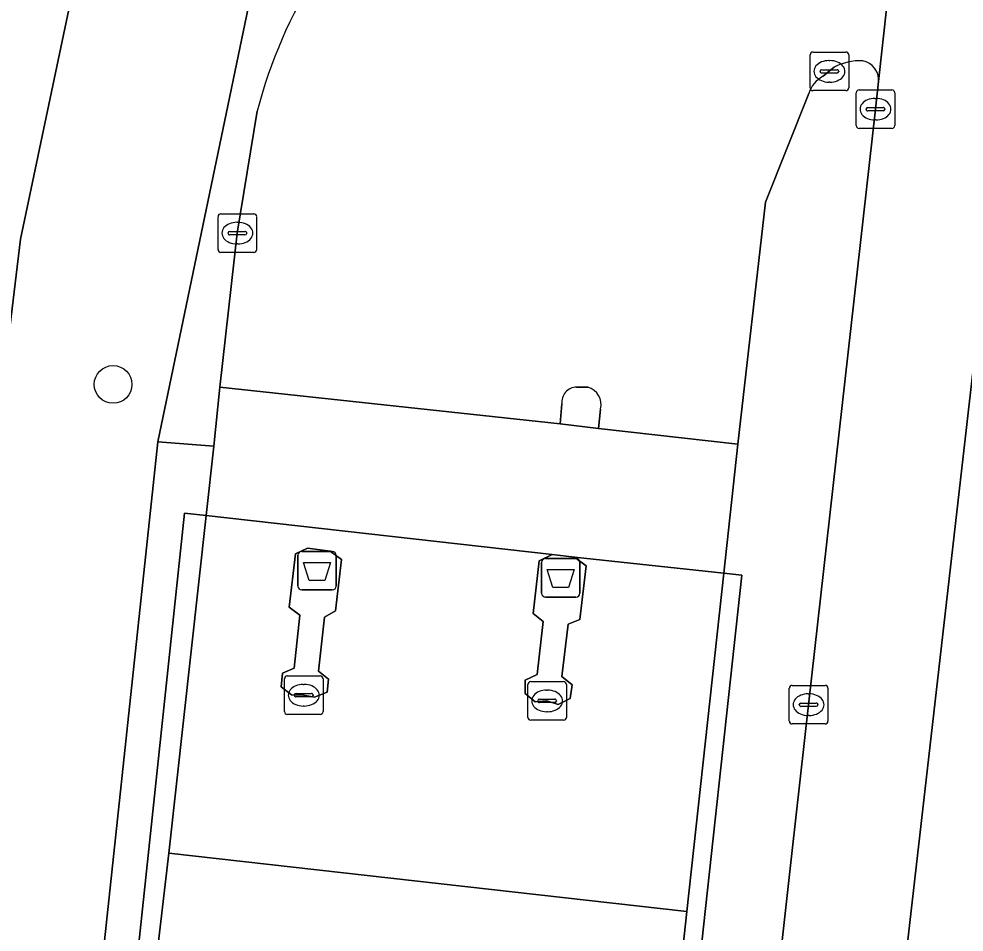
# Model space of a CAD drawing. Extents: x 160732 to 162107, y 387428 to 388479.
# Drawn here: x 162006.01 to 162030.52, y 387502.08 to 387525.77 of the extents above; entities that cross this region are included whole.
import ezdxf

# ---------------------------------------------------------------- set-up
doc = ezdxf.new("R2010")
doc.units = 0
for name, color, linetype in [('IMGEO_Afvalbak', 7, 'Continuous'), ('IMGEO_Berm_groen', 7, 'Continuous'), ('IMGEO_Boom', 7, 'Continuous'), ('IMGEO_Kolk', 7, 'Continuous'), ('IMGEO_Rijbaan_lokaal_open', 7, 'Continuous'), ('IMGEO_Rijbaan_regionaal_gesloten', 7, 'Continuous'), ('IMGEO_Verkeerseiland_gesloten', 7, 'Continuous'), ('IMGEO_Verkeerseiland_groen', 7, 'Continuous'), ('IMGEO_Voetpad_open', 7, 'Continuous')]:
    doc.layers.add(name, color=color, linetype=linetype)

msp = doc.modelspace()

# ---------------------------------------------------------------- linework, layer by layer
at = {"layer": 'IMGEO_Afvalbak'}
for p, q in [((162013.251, 387511.057), (162013.251, 387511.857)), ((162013.251, 387511.857), (162013.251, 387511.057)), ((162013.351, 387511.957), (162014.141, 387511.957)), ((162014.141, 387511.957), (162013.351, 387511.957)), ((162014.241, 387511.857), (162014.241, 387511.057)), ((162014.241, 387511.057), (162014.241, 387511.857)), ((162019.57, 387510.873), (162019.57, 387511.673)), ((162019.57, 387511.673), (162019.57, 387510.873)), ((162019.67, 387511.773), (162020.46, 387511.773)), ((162020.46, 387511.773), (162019.67, 387511.773)), ((162020.56, 387511.673), (162020.56, 387510.873)), ((162020.56, 387510.873), (162020.56, 387511.673)), ((162014.141, 387510.957), (162013.351, 387510.957)), ((162013.351, 387510.957), (162014.141, 387510.957)), ((162020.46, 387510.773), (162019.67, 387510.773)), ((162019.67, 387510.773), (162020.46, 387510.773))]:
    msp.add_line(p, q, dxfattribs=at)
for points in [[(162013.394, 387511.671), (162014.098, 387511.671), (162013.949, 387511.201), (162013.543, 387511.201), (162013.394, 387511.671)], [(162019.713, 387511.487), (162020.417, 387511.487), (162020.268, 387511.017), (162019.862, 387511.017), (162019.713, 387511.487)]]:
    msp.add_lwpolyline(points, dxfattribs=at)
for centre, start, end in [((162013.351, 387511.857), 90, 180), ((162013.351, 387511.857), 90, 180), ((162014.141, 387511.857), 0, 90), ((162014.141, 387511.857), 360, 90), ((162019.67, 387511.673), 90, 180), ((162019.67, 387511.673), 90, 180), ((162020.46, 387511.673), 0, 90), ((162020.46, 387511.673), 360, 90), ((162013.351, 387511.057), 180, 270), ((162013.351, 387511.057), 180, 270), ((162014.141, 387511.057), 270, 0), ((162014.141, 387511.057), 270, 0), ((162019.67, 387510.873), 180, 270), ((162019.67, 387510.873), 180, 270), ((162020.46, 387510.873), 270, 0), ((162020.46, 387510.873), 270, 0)]:
    msp.add_arc(centre, 0.1, start, end, dxfattribs=at)
at = {"layer": 'IMGEO_Berm_groen'}
for points in [[(162006.788, 387484.716), (162006.851, 387485.243), (162007.549, 387491.535), (162007.335, 387491.549), (162007.379, 387491.951), (162007.432, 387492.332), (162007.639, 387492.318), (162008.327, 387498.821), (162007.916, 387498.894), (162008.034, 387500), (162009.618, 387514.801), (162013.484, 387533.353), (162038.048, 387619.336), (162039.713, 387625.165), (162007.837, 387528.526), (162006.056, 387520.056), (162003.634, 387500), (162002.318, 387489.107), (162000.741, 387476.046), (162000.709, 387473.795), (162000.934, 387471.13)], [(162036.9, 387600.281), (162039.713, 387625.165), (162038.048, 387619.336), (162013.484, 387533.353), (162009.618, 387514.801), (162011.072, 387514.683), (162011.226, 387516.214), (162011.677, 387520.211), (162012.194, 387523.377)]]:
    msp.add_lwpolyline(points, dxfattribs=at)
msp.add_arc((162024.809, 387520.065), 13.042, 130.6127, 165.2905, dxfattribs=at)
at = {"layer": 'IMGEO_Boom'}
msp.add_circle((162008.458, 387516.287), 0.489, dxfattribs=at)
at = {"layer": 'IMGEO_Kolk'}
for p, q in [((162026.606, 387524.905), (162027.458, 387524.905)), ((162026.531, 387523.979), (162026.531, 387524.831)), ((162027.019, 387524.685), (162027.044, 387524.685)), ((162027.532, 387524.831), (162027.532, 387523.979)), ((162026.79, 387524.399), (162026.79, 387524.411)), ((162027.228, 387524.362), (162026.83, 387524.362)), ((162026.833, 387524.448), (162027.231, 387524.448)), ((162027.274, 387524.411), (162027.274, 387524.399)), ((162027.042, 387524.125), (162027.017, 387524.125)), ((162027.458, 387523.905), (162026.606, 387523.905)), ((162027.8, 387523.925), (162028.652, 387523.925)), ((162027.725, 387522.999), (162027.725, 387523.851)), ((162028.213, 387523.705), (162028.238, 387523.705)), ((162028.726, 387523.851), (162028.726, 387522.999)), ((162027.984, 387523.419), (162027.984, 387523.431)), ((162028.422, 387523.382), (162028.024, 387523.382)), ((162028.027, 387523.468), (162028.425, 387523.468)), ((162028.468, 387523.431), (162028.468, 387523.419)), ((162028.236, 387523.145), (162028.211, 387523.145)), ((162028.652, 387522.925), (162027.8, 387522.925)), ((162011.254, 387520.711), (162012.106, 387520.711)), ((162011.179, 387519.785), (162011.179, 387520.637)), ((162011.667, 387520.491), (162011.692, 387520.491)), ((162012.18, 387520.637), (162012.18, 387519.785)), ((162011.438, 387520.205), (162011.438, 387520.217)), ((162011.481, 387520.254), (162011.879, 387520.254)), ((162011.922, 387520.217), (162011.922, 387520.205)), ((162011.876, 387520.168), (162011.478, 387520.168)), ((162012.106, 387519.711), (162011.254, 387519.711)), ((162011.69, 387519.931), (162011.665, 387519.931)), ((162012.975, 387508.727), (162013.827, 387508.727)), ((162012.9, 387507.801), (162012.9, 387508.653)), ((162013.388, 387508.507), (162013.413, 387508.507)), ((162013.901, 387508.653), (162013.901, 387507.801)), ((162019.211, 387507.653), (162019.211, 387508.505)), ((162019.286, 387508.579), (162020.138, 387508.579)), ((162020.212, 387508.505), (162020.212, 387507.653)), ((162026.067, 387508.482), (162026.919, 387508.482)), ((162013.159, 387508.221), (162013.159, 387508.233)), ((162013.597, 387508.184), (162013.199, 387508.184)), ((162013.202, 387508.27), (162013.6, 387508.27)), ((162013.643, 387508.233), (162013.643, 387508.221)), ((162019.699, 387508.359), (162019.724, 387508.359)), ((162025.992, 387507.556), (162025.992, 387508.408)), ((162026.48, 387508.262), (162026.505, 387508.262)), ((162026.993, 387508.408), (162026.993, 387507.556)), ((162013.411, 387507.947), (162013.386, 387507.947)), ((162019.47, 387508.073), (162019.47, 387508.085)), ((162019.908, 387508.036), (162019.51, 387508.036)), ((162019.513, 387508.122), (162019.911, 387508.122)), ((162019.954, 387508.085), (162019.954, 387508.073)), ((162026.251, 387507.976), (162026.251, 387507.988)), ((162026.689, 387507.939), (162026.291, 387507.939)), ((162026.294, 387508.025), (162026.692, 387508.025)), ((162026.735, 387507.988), (162026.735, 387507.976)), ((162013.827, 387507.727), (162012.975, 387507.727)), ((162019.722, 387507.799), (162019.697, 387507.799)), ((162026.503, 387507.702), (162026.478, 387507.702)), ((162020.138, 387507.579), (162019.286, 387507.579)), ((162026.919, 387507.482), (162026.067, 387507.482))]:
    msp.add_line(p, q, dxfattribs=at)
for points in [[(162026.606, 387524.905), (162027.458, 387524.905)], [(162026.531, 387523.979), (162026.531, 387524.831)], [(162027.532, 387524.831), (162027.532, 387523.979)], [(162027.458, 387523.905), (162026.606, 387523.905)], [(162027.8, 387523.925), (162028.652, 387523.925)], [(162027.725, 387522.999), (162027.725, 387523.851)], [(162028.726, 387523.851), (162028.726, 387522.999)], [(162028.652, 387522.925), (162027.8, 387522.925)], [(162011.254, 387520.711), (162012.106, 387520.711)], [(162011.179, 387519.785), (162011.179, 387520.637)], [(162012.18, 387520.637), (162012.18, 387519.785)], [(162012.106, 387519.711), (162011.254, 387519.711)], [(162012.975, 387508.727), (162013.827, 387508.727)], [(162012.9, 387507.801), (162012.9, 387508.653)], [(162013.901, 387508.653), (162013.901, 387507.801)], [(162019.211, 387507.653), (162019.211, 387508.505)], [(162019.286, 387508.579), (162020.138, 387508.579)], [(162020.212, 387508.505), (162020.212, 387507.653)], [(162026.067, 387508.482), (162026.919, 387508.482)], [(162025.992, 387507.556), (162025.992, 387508.408)], [(162026.993, 387508.408), (162026.993, 387507.556)], [(162013.827, 387507.727), (162012.975, 387507.727)], [(162020.138, 387507.579), (162019.286, 387507.579)], [(162026.919, 387507.482), (162026.067, 387507.482)]]:
    msp.add_lwpolyline(points, dxfattribs=at)
for centre, radius, start, end in [((162026.608, 387524.829), 0.0765, 91.552, 178.448), ((162026.608, 387524.829), 0.0765, 91.552, 178.448), ((162027.456, 387524.829), 0.0765, 1.552, 88.448), ((162027.456, 387524.829), 0.0765, 1.552, 88.448), ((162026.83, 387524.408), 0.0403, 85.8775, 175.7526), ((162026.827, 387524.398), 0.0366, 178.938, 274.7102), ((162027.231, 387524.405), 0.043, 264.8664, 352.4533), ((162027.235, 387524.41), 0.0386, 1.7309, 96.639), ((162026.608, 387523.981), 0.0765, 181.552, 268.448), ((162026.608, 387523.981), 0.0765, 181.552, 268.448), ((162027.456, 387523.981), 0.0765, 271.552, 358.448), ((162027.456, 387523.981), 0.0765, 271.552, 358.448), ((162027.802, 387523.849), 0.0765, 91.552, 178.448), ((162027.802, 387523.849), 0.0765, 91.552, 178.448), ((162028.65, 387523.849), 0.0765, 1.552, 88.448), ((162028.65, 387523.849), 0.0765, 1.552, 88.448), ((162028.024, 387523.428), 0.0403, 85.8775, 175.7526), ((162028.021, 387523.418), 0.0366, 178.938, 274.7102), ((162028.425, 387523.425), 0.043, 264.8664, 352.4533), ((162028.429, 387523.43), 0.0386, 1.7309, 96.639), ((162027.802, 387523.001), 0.0765, 181.552, 268.448), ((162027.802, 387523.001), 0.0765, 181.552, 268.448), ((162028.65, 387523.001), 0.0765, 271.552, 358.448), ((162028.65, 387523.001), 0.0765, 271.552, 358.448), ((162011.256, 387520.635), 0.0765, 91.552, 178.448), ((162011.256, 387520.635), 0.0765, 91.552, 178.448), ((162012.104, 387520.635), 0.0765, 1.552, 88.448), ((162012.104, 387520.635), 0.0765, 1.552, 88.448), ((162011.478, 387520.214), 0.0403, 85.8775, 175.7526), ((162011.475, 387520.204), 0.0366, 178.938, 274.7102), ((162011.879, 387520.211), 0.043, 264.8664, 352.4533), ((162011.883, 387520.216), 0.0386, 1.7309, 96.639), ((162011.256, 387519.787), 0.0765, 181.552, 268.448), ((162011.256, 387519.787), 0.0765, 181.552, 268.448), ((162012.104, 387519.787), 0.0765, 271.552, 358.448), ((162012.104, 387519.787), 0.0765, 271.552, 358.448), ((162012.977, 387508.651), 0.0765, 91.552, 178.448), ((162012.977, 387508.651), 0.0765, 91.552, 178.448), ((162013.825, 387508.651), 0.0765, 1.552, 88.448), ((162013.825, 387508.651), 0.0765, 1.552, 88.448), ((162019.288, 387508.503), 0.0765, 91.552, 178.448), ((162019.288, 387508.503), 0.0765, 91.552, 178.448), ((162020.136, 387508.503), 0.0765, 1.552, 88.448), ((162020.136, 387508.503), 0.0765, 1.552, 88.448), ((162026.069, 387508.406), 0.0765, 91.552, 178.448), ((162026.069, 387508.406), 0.0765, 91.552, 178.448), ((162026.917, 387508.406), 0.0765, 1.552, 88.448), ((162026.917, 387508.406), 0.0765, 1.552, 88.448), ((162013.199, 387508.23), 0.0403, 85.8775, 175.7526), ((162013.196, 387508.22), 0.0366, 178.938, 274.7102), ((162013.6, 387508.227), 0.043, 264.8664, 352.4533), ((162013.604, 387508.232), 0.0386, 1.7309, 96.639), ((162019.51, 387508.082), 0.0403, 85.8775, 175.7526), ((162019.507, 387508.072), 0.0366, 178.938, 274.7102), ((162019.911, 387508.079), 0.043, 264.8664, 352.4533), ((162019.915, 387508.084), 0.0386, 1.7309, 96.639), ((162026.291, 387507.985), 0.0403, 85.8775, 175.7526), ((162026.288, 387507.975), 0.0366, 178.938, 274.7102), ((162026.692, 387507.982), 0.043, 264.8664, 352.4533), ((162026.696, 387507.987), 0.0386, 1.7309, 96.639), ((162012.977, 387507.803), 0.0765, 181.552, 268.448), ((162012.977, 387507.803), 0.0765, 181.552, 268.448), ((162013.825, 387507.803), 0.0765, 271.552, 358.448), ((162013.825, 387507.803), 0.0765, 271.552, 358.448), ((162019.288, 387507.655), 0.0765, 181.552, 268.448), ((162019.288, 387507.655), 0.0765, 181.552, 268.448), ((162020.136, 387507.655), 0.0765, 271.552, 358.448), ((162020.136, 387507.655), 0.0765, 271.552, 358.448), ((162026.069, 387507.558), 0.0765, 181.552, 268.448), ((162026.069, 387507.558), 0.0765, 181.552, 268.448), ((162026.917, 387507.558), 0.0765, 271.552, 358.448), ((162026.917, 387507.558), 0.0765, 271.552, 358.448)]:
    msp.add_arc(centre, radius, start, end, dxfattribs=at)
for centre, major_axis, ratio, start_param, end_param in [((162027.018, 387524.405), (-0.387, 0.002), 0.722429, 4.712389, 7.853982), ((162027.043, 387524.405), (-0.39, 0.002), 0.717154, 1.570796, 4.712389), ((162028.212, 387523.425), (-0.387, 0.002), 0.722429, 4.712389, 7.853982), ((162028.237, 387523.425), (-0.39, 0.002), 0.717154, 1.570796, 4.712389), ((162011.666, 387520.211), (-0.387, 0.002), 0.722429, 4.712389, 7.853982), ((162011.691, 387520.211), (-0.39, 0.002), 0.717154, 1.570796, 4.712389), ((162013.387, 387508.227), (-0.387, 0.002), 0.722429, 4.712389, 7.853982), ((162013.412, 387508.227), (-0.39, 0.002), 0.717154, 1.570796, 4.712389), ((162019.698, 387508.079), (-0.387, 0.002), 0.722429, 4.712389, 7.853982), ((162019.723, 387508.079), (-0.39, 0.002), 0.717154, 1.570796, 4.712389), ((162026.479, 387507.982), (-0.387, 0.002), 0.722429, 4.712389, 7.853982), ((162026.504, 387507.982), (-0.39, 0.002), 0.717154, 1.570796, 4.712389)]:
    msp.add_ellipse(centre, major_axis=major_axis, ratio=ratio, start_param=start_param, end_param=end_param, dxfattribs=at)
at = {"layer": 'IMGEO_Rijbaan_lokaal_open'}
for points in [[(162028.306, 387524.144), (162030.037, 387539.846)], [(162026.868, 387524.28), (162027.028, 387524.406), (162027.152, 387524.511)], [(162021.099, 387515.649), (162021.04, 387515.146), (162024.657, 387514.737), (162025.376, 387521.012), (162026.496, 387523.835)], [(162012.194, 387523.377), (162011.677, 387520.211), (162011.226, 387516.214), (162020.047, 387515.267), (162020.092, 387515.78)], [(162020.477, 387516.219), (162020.772, 387516.219)], [(162017.613, 387498.524), (162018.068, 387497.954), (162023.235, 387497.387), (162023.32, 387498.159), (162023.083, 387499.194), (162023.027, 387499.582), (162023.048, 387499.985), (162023.338, 387502.622), (162009.904, 387504.134), (162009.422, 387500), (162016.155, 387499.271)]]:
    msp.add_lwpolyline(points, dxfattribs=at)
for points in [[(162011.072, 387514.683), (162010.873, 387512.884), (162019.84, 387511.876), (162020.42, 387511.811), (162024.293, 387511.394), (162024.657, 387514.737), (162021.04, 387515.146), (162020.047, 387515.267), (162011.226, 387516.214)], [(162020.42, 387511.811), (162020.724, 387511.58), (162020.561, 387510.187), (162020.256, 387510.066), (162020.09, 387508.712), (162020.365, 387508.496), (162020.305, 387508.139), (162020.002, 387507.989), (162019.707, 387508.078), (162019.399, 387508.054), (162019.143, 387508.268), (162019.145, 387508.618), (162019.456, 387508.762), (162019.608, 387510.142), (162019.348, 387510.344), (162019.509, 387511.708), (162019.84, 387511.876), (162010.873, 387512.884), (162009.904, 387504.134), (162023.338, 387502.622), (162024.293, 387511.394)], [(162013.397, 387508.226), (162013.079, 387508.241), (162012.815, 387508.446), (162012.852, 387508.801), (162013.154, 387508.928), (162013.302, 387510.301), (162013.026, 387510.514), (162013.188, 387511.891), (162013.5, 387512.038), (162014.087, 387511.962), (162014.376, 387511.745), (162014.223, 387510.417), (162013.938, 387510.248), (162013.783, 387508.855), (162014.044, 387508.645), (162014.007, 387508.308), (162013.676, 387508.176)]]:
    msp.add_lwpolyline(points, close=True, dxfattribs=at)
for centre, radius, start, end in [((162024.809, 387520.065), 13.042, 130.6127, 165.2905), ((162027.831, 387523.234), 1.447, 87.4032, 118.0124), ((162027.8, 387524.181), 0.508, 355.8572, 78.9376), ((162027.248, 387523.585), 0.792, 118.6313, 161.5805), ((162020.491, 387515.818), 0.401, 92.0271, 185.4718), ((162020.631, 387515.76), 0.48, 346.6911, 72.9933)]:
    msp.add_arc(centre, radius, start, end, dxfattribs=at)
at = {"layer": 'IMGEO_Rijbaan_regionaal_gesloten'}
for points in [[(162042.724, 387621.214), (162049.426, 387684.861), (162050.39, 387694.019), (162048.791, 387685.235), (162042.756, 387652.083), (162039.713, 387625.165), (162036.9, 387600.281), (162031.055, 387548.094), (162030.195, 387540.61), (162030.122, 387540.189), (162030.037, 387539.846), (162028.306, 387524.144), (162028.223, 387523.424), (162026.491, 387507.982), (162026.057, 387504.125), (162025.602, 387500), (162024.34, 387488.562), (162024.302, 387488.202), (162022.405, 387472.158), (162021.125, 387460.77), (162020.423, 387455.113), (162023.71, 387454.878), (162026.095, 387475.901)], [(162045.809, 387619.589), (162053.173, 387684.484), (162049.426, 387684.861), (162042.724, 387621.214), (162026.095, 387475.901), (162023.71, 387454.878), (162027.256, 387454.624), (162027.862, 387460.083), (162031.024, 387487.802), (162035.798, 387530.42)]]:
    msp.add_lwpolyline(points, close=True, dxfattribs=at)
at = {"layer": 'IMGEO_Verkeerseiland_gesloten'}
for points in [[(162020.772, 387516.219), (162020.477, 387516.219)], [(162020.092, 387515.78), (162020.047, 387515.267), (162021.04, 387515.146), (162021.099, 387515.649)]]:
    msp.add_lwpolyline(points, dxfattribs=at)
for points in [[(162013.676, 387508.176), (162014.007, 387508.308), (162014.044, 387508.645), (162013.783, 387508.855), (162013.938, 387510.248), (162014.223, 387510.417), (162014.376, 387511.745), (162014.087, 387511.962), (162013.5, 387512.038), (162013.188, 387511.891), (162013.026, 387510.514), (162013.302, 387510.301), (162013.154, 387508.928), (162012.852, 387508.801), (162012.815, 387508.446), (162013.079, 387508.241), (162013.397, 387508.226)], [(162019.509, 387511.708), (162019.348, 387510.344), (162019.608, 387510.142), (162019.456, 387508.762), (162019.145, 387508.618), (162019.143, 387508.268), (162019.399, 387508.054), (162019.707, 387508.078), (162020.002, 387507.989), (162020.305, 387508.139), (162020.365, 387508.496), (162020.09, 387508.712), (162020.256, 387510.066), (162020.561, 387510.187), (162020.724, 387511.58), (162020.42, 387511.811), (162019.84, 387511.876)]]:
    msp.add_lwpolyline(points, close=True, dxfattribs=at)
for centre, radius, start, end in [((162020.491, 387515.818), 0.401, 92.0271, 185.4718), ((162020.631, 387515.76), 0.48, 346.6911, 72.9933)]:
    msp.add_arc(centre, radius, start, end, dxfattribs=at)
at = {"layer": 'IMGEO_Verkeerseiland_groen'}
msp.add_lwpolyline([(162041.515, 387652.286), (162039.087, 387642.212), (162033.919, 387620.661), (162032.234, 387614.315), (162028.452, 387602.325), (162023.566, 387586.883), (162008.267, 387540.197), (162005.124, 387529.178), (162003.342, 387520.717), (162001.92, 387510.839), (162000.744, 387500), (162000, 387493.165), (161999.545, 387489.107), (162002.318, 387489.107), (162003.634, 387500), (162006.056, 387520.056), (162007.837, 387528.526), (162039.713, 387625.165)], dxfattribs=at)
at = {"layer": 'IMGEO_Voetpad_open'}
for points in [[(162027.152, 387524.511), (162027.028, 387524.406), (162026.868, 387524.28)], [(162024.302, 387488.202), (162024.34, 387488.562), (162025.602, 387500), (162026.057, 387504.125), (162026.491, 387507.982), (162028.223, 387523.424), (162028.306, 387524.144)], [(162026.496, 387523.835), (162025.376, 387521.012), (162024.657, 387514.737), (162024.293, 387511.394), (162024.763, 387511.342), (162023.521, 387500), (162023.32, 387498.159), (162024.019, 387495.098), (162024.053, 387494.919), (162023.955, 387494.127), (162023.345, 387488.399)], [(162008.936, 387500), (162010.311, 387512.947), (162010.873, 387512.884), (162011.072, 387514.683), (162009.618, 387514.801), (162008.034, 387500)], [(162016.155, 387499.271), (162009.422, 387500), (162009.904, 387504.134), (162010.873, 387512.884), (162010.311, 387512.947), (162008.936, 387500), (162008.826, 387498.968), (162018.068, 387497.954), (162017.613, 387498.524)]]:
    msp.add_lwpolyline(points, dxfattribs=at)
msp.add_lwpolyline([(162024.293, 387511.394), (162023.338, 387502.622), (162023.048, 387499.985), (162023.027, 387499.582), (162023.083, 387499.194), (162023.32, 387498.159), (162023.521, 387500), (162024.763, 387511.342)], close=True, dxfattribs=at)
for centre, radius, start, end in [((162027.831, 387523.234), 1.447, 87.4032, 118.0124), ((162027.8, 387524.181), 0.508, 355.8572, 78.9376), ((162027.248, 387523.585), 0.792, 118.6313, 161.5805)]:
    msp.add_arc(centre, radius, start, end, dxfattribs=at)

doc.saveas('drawing.dxf')
